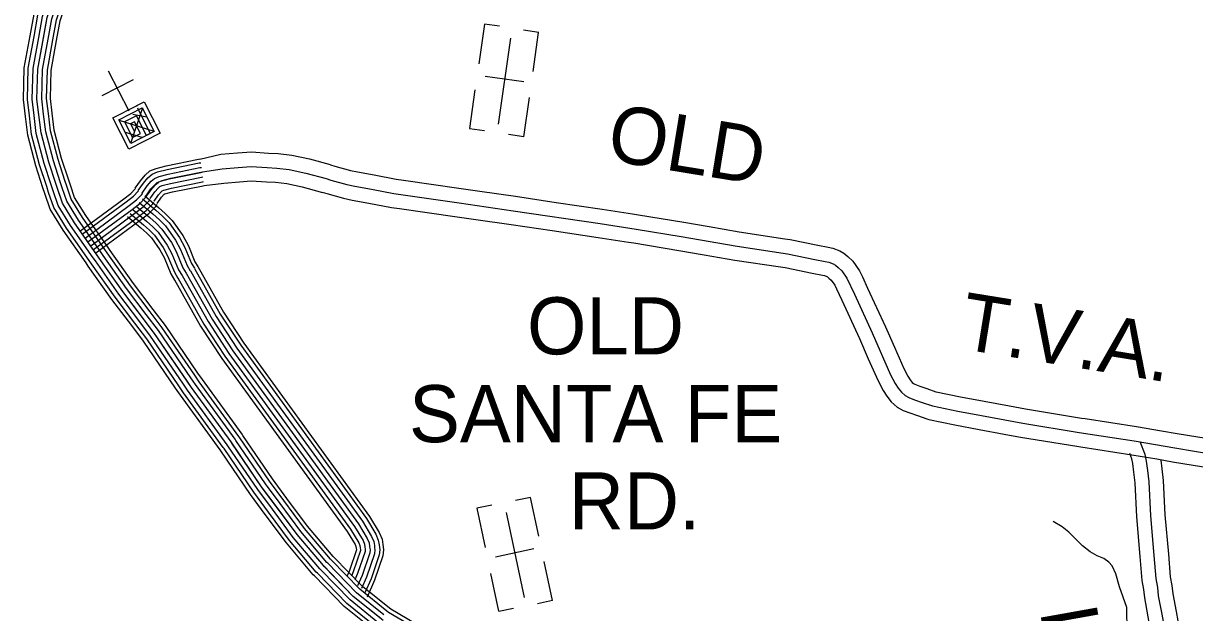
# Model space of a CAD drawing. Extents: x 1551132 to 1791609, y 378168 to 563823.
# Drawn here: x 1647592 to 1655185, y 483479 to 487298 of the extents above; entities that cross this region are included whole.
import ezdxf

# ---------------------------------------------------------------- set-up
doc = ezdxf.new("R2010")
doc.units = 0
for name, color, linetype in [('DESIGN - ROW - Right-of-Way and Easement Labels', 7, 'Continuous'), ('DESIGN - TRANSPORTATION - Text', 7, 'Continuous'), ('DESIGN - UTILITIES - Cable (Underground) with Text', 7, 'Continuous'), ('SURVEY - CENTERLINE - Preliminary Text', 7, 'Continuous'), ('SURVEY - PROPERTY - Owners', 7, 'Continuous'), ('SURVEY - TRANSPORTATION - Roads', 7, 'Continuous')]:
    doc.layers.add(name, color=color, linetype=linetype)

msp = doc.modelspace()

# ---------------------------------------------------------------- linework, layer by layer
at = {"layer": 'DESIGN - TRANSPORTATION - Text'}
msp.add_lwpolyline([(1654750.812, 483200.59), (1654746.479, 483512.64), (1654698.288, 483645.41), (1654675.431, 483729.787), (1654650.148, 483782.18), (1654630.49, 483806.464), (1654596.816, 483828.948), (1654553.092, 483847.557), (1654509.451, 483872.174), (1654458.036, 483912.908), (1654371.263, 484000.169), (1654327.764, 484034.795), (1654268.274, 484069.637)], dxfattribs=at)
at = {"layer": 'DESIGN - UTILITIES - Cable (Underground) with Text'}
for p, q in [((1650580.697, 487294.18), (1650543.85, 487036.008)), ((1650679.291, 487279.856), (1650581.405, 487294.13)), ((1650932.871, 487239.726), (1650834.153, 487253.733)), ((1650896.342, 486985.496), (1650932.746, 487239.551)), ((1650836.4, 486918.985), (1650585.161, 486954.832)), ((1648304.033, 486933.282), (1648100.846, 486829.719)), ((1650519.453, 486866.637), (1650483.898, 486617.807)), ((1650835.964, 486563.27), (1650872.56, 486818.767)), ((1650484.106, 486617.732), (1650581.208, 486603.616)), ((1650835.847, 486563.378), (1650737.262, 486577.377)), ((1650880.805, 484225.905), (1650783.303, 484205.136)), ((1650934.143, 483974.658), (1650880.722, 484225.821)), ((1650531.398, 484155.633), (1650585.744, 483900.561)), ((1650628.992, 484176.359), (1650531.973, 484155.766)), ((1650900.659, 483891.547), (1650652.579, 483838.743)), ((1651022.808, 483557.532), (1650969.12, 483810.054)), ((1650621.255, 483733.265), (1650673.484, 483487.394)), ((1651022.674, 483557.441), (1650925.389, 483536.764)), ((1650673.617, 483487.394), (1650769.761, 483507.762))]:
    msp.add_line(p, q, dxfattribs=at)
for points in [[(1650750.243, 487201.656), (1650670.434, 486644.335)], [(1648142.254, 486989.798), (1648276.159, 486732.06)], [(1648271.184, 486741.81), (1648273.767, 486737.26), (1648375.294, 486788.996), (1648478.716, 486585.825), (1648275.57, 486482.346), (1648171.932, 486685.466), (1648324.385, 486763.12), (1648326.31, 486759.745)], [(1648330.835, 486750.503), (1648414.972, 486585.408), (1648287.945, 486520.747), (1648210.342, 486673.191), (1648362.819, 486750.678), (1648440.323, 486598.342), (1648389.655, 486572.449), (1648324.961, 486699.393), (1648248.668, 486660.65), (1648300.462, 486559.048), (1648351.246, 486584.832), (1648312.452, 486661.142), (1648286.96, 486648.125), (1648312.895, 486597.432)], [(1648364.261, 486751.611), (1648286.553, 486518.822)], [(1648212.367, 486670.783), (1648438.281, 486599.775)], [(1648300.585, 486709.501), (1648390.912, 486693.102)], [(1648251.943, 486592.948), (1648360.496, 486559.79)], [(1650722.453, 484127.342), (1650839.495, 483576.631)]]:
    msp.add_lwpolyline(points, dxfattribs=at)
at = {"layer": 'SURVEY - CENTERLINE - Preliminary Text'}
for points in [[(1647635.556, 487217.499), (1647660.931, 487357.361), (1647773.945, 487709.062)], [(1647660.856, 487212.907), (1647685.93, 487351.102), (1647798.428, 487701.195)], [(1647691.364, 487207.373), (1647716.063, 487343.56), (1647827.936, 487691.711)], [(1647721.863, 487201.84), (1647746.204, 487336.018), (1647857.452, 487682.228)], [(1647752.362, 487196.307), (1647776.345, 487328.477), (1647886.967, 487672.744)], [(1647782.87, 487190.773), (1647806.478, 487320.935), (1647916.475, 487663.26)], [(1647807.186, 487186.356), (1647830.51, 487314.926), (1647940.008, 487655.694)], [(1649924.042, 483428.935), (1649731.239, 483584.431), (1649536.777, 483783.977), (1649366.331, 483985.366), (1649136.72, 484295.274), (1648938.958, 484584.939), (1648681.689, 484939.082), (1648442.395, 485289.091), (1648236.491, 485560.798), (1648084.145, 485776.07), (1647923.916, 486005.417), (1647844.901, 486132.096), (1647801.885, 486260.524), (1647756.962, 486398.978), (1647706.429, 486589.524), (1647680.122, 486807.93), (1647685.622, 487002.093), (1647746.204, 487336.018)], [(1647605.315, 486695.435), (1647592.257, 486803.905), (1647598.132, 487011.218), (1647635.556, 487217.515)], [(1647630.848, 486698.51), (1647618.015, 486805.088), (1647623.782, 487008.543), (1647660.864, 487212.924)], [(1647661.631, 486702.21), (1647649.073, 486806.505), (1647654.698, 487005.318), (1647691.364, 487207.39)], [(1647692.405, 486705.919), (1647680.122, 486807.93), (1647685.622, 487002.093), (1647721.863, 487201.857)], [(1647723.179, 486709.627), (1647711.171, 486809.355), (1647716.546, 486998.868), (1647752.362, 487196.323)], [(1647753.962, 486713.327), (1647742.229, 486810.772), (1647747.462, 486995.643), (1647782.861, 487190.79)], [(1647778.495, 486716.286), (1647766.987, 486811.905), (1647772.12, 486993.076), (1647807.186, 487186.373)], [(1647731.437, 486194.672), (1647718.579, 486233.057), (1647672.788, 486374.177), (1647620.073, 486572.957), (1647605.324, 486695.443)], [(1647755.82, 486202.847), (1647743.003, 486241.107), (1647697.471, 486381.452), (1647645.398, 486577.815), (1647630.848, 486698.519)], [(1647785.219, 486212.689), (1647772.444, 486250.815), (1647727.212, 486390.211), (1647675.914, 486583.666), (1647661.631, 486702.227)], [(1647814.61, 486222.54), (1647801.885, 486260.524), (1647756.962, 486398.978), (1647706.429, 486589.524), (1647692.405, 486705.935)], [(1647844.001, 486232.39), (1647831.326, 486270.233), (1647786.711, 486407.744), (1647736.945, 486595.383), (1647723.179, 486709.644)], [(1647873.4, 486242.232), (1647860.767, 486279.941), (1647816.452, 486416.503), (1647767.461, 486601.233), (1647753.962, 486713.352)], [(1647896.833, 486250.09), (1647884.242, 486287.683), (1647840.176, 486423.495), (1647791.794, 486605.908), (1647778.495, 486716.311)], [(1647998.23, 485745.886), (1647850.701, 485957.049), (1647765.011, 486094.436), (1647731.429, 486194.681)], [(1648019.313, 485760.619), (1647872.167, 485971.233), (1647788.436, 486105.478), (1647755.811, 486202.856)], [(1648044.729, 485778.37), (1647898.041, 485988.325), (1647816.668, 486118.787), (1647785.211, 486212.698)], [(1648070.137, 485796.129), (1647923.916, 486005.417), (1647844.901, 486132.096), (1647814.602, 486222.548)], [(1648095.545, 485813.888), (1647949.79, 486022.51), (1647873.134, 486145.404), (1647843.993, 486232.398)], [(1648120.961, 485831.638), (1647975.665, 486039.602), (1647901.366, 486158.713), (1647873.392, 486242.24)], [(1648141.219, 485845.797), (1647996.297, 486053.235), (1647923.882, 486169.33), (1647896.825, 486250.09)], [(1648413.829, 485429.444), (1648286.515, 485597.44), (1648134.861, 485811.738), (1648120.936, 485831.655)], [(1648433.52, 485444.37), (1648306.457, 485612.049), (1648155.077, 485825.955), (1648141.194, 485845.813)], [(1648294.507, 485339.009), (1648165.718, 485508.955), (1648012.397, 485725.61), (1647998.222, 485745.886)], [(1648314.998, 485354.542), (1648186.468, 485524.155), (1648033.43, 485740.402), (1648019.305, 485760.619)], [(1648339.706, 485373.268), (1648211.484, 485542.472), (1648058.787, 485758.236), (1648044.713, 485778.378)], [(1648364.413, 485391.993), (1648236.491, 485560.798), (1648084.145, 485776.07), (1648070.12, 485796.137)], [(1648389.121, 485410.719), (1648261.499, 485579.123), (1648109.503, 485793.904), (1648095.528, 485813.896)], [(1648723.288, 485031.876), (1648512.785, 485339.784), (1648433.52, 485444.386)], [(1648626.115, 484965.433), (1648417.229, 485270.974), (1648339.697, 485373.285)], [(1648651.706, 484982.933), (1648442.395, 485289.091), (1648364.405, 485392.01)], [(1648677.297, 485000.433), (1648467.561, 485307.208), (1648389.113, 485410.736)], [(1648702.889, 485017.926), (1648492.719, 485325.333), (1648413.821, 485429.461)], [(1648579.3, 484933.423), (1648371.196, 485237.814), (1648294.498, 485339.034)], [(1648600.524, 484947.94), (1648392.071, 485252.848), (1648314.989, 485354.559)], [(1648944.116, 484577.389), (1648938.958, 484584.939), (1648681.689, 484939.082), (1648651.698, 484982.941)], [(1648969.715, 484594.881), (1648964.299, 484602.798), (1648707.03, 484956.949), (1648677.289, 485000.442)], [(1648995.306, 484612.365), (1648989.64, 484620.657), (1648732.371, 484974.808), (1648702.872, 485017.942)], [(1649015.714, 484626.307), (1649009.848, 484634.899), (1648752.571, 484989.05), (1648723.28, 485031.893)], [(1648871.693, 484527.905), (1648867.251, 484534.405), (1648609.991, 484888.539), (1648579.291, 484933.423)], [(1648892.925, 484542.413), (1648888.276, 484549.222), (1648631.007, 484903.356), (1648600.524, 484947.94)], [(1648918.517, 484559.897), (1648913.617, 484567.081), (1648656.348, 484921.215), (1648626.107, 484965.441)], [(1649280.833, 484204.913), (1649187.243, 484331.225), (1648995.306, 484612.357)], [(1649300.691, 484219.63), (1649207.393, 484345.558), (1649015.723, 484626.299)], [(1649160.544, 484115.777), (1649065.238, 484244.414), (1648871.668, 484527.938)], [(1649181.202, 484131.094), (1649086.196, 484259.323), (1648892.909, 484542.438)], [(1649206.11, 484149.545), (1649111.454, 484277.298), (1648918.508, 484559.914)], [(1649231.017, 484168.004), (1649136.72, 484295.274), (1648944.108, 484577.398)], [(1649255.925, 484186.463), (1649161.986, 484313.249), (1648969.707, 484594.881)], [(1649520.752, 483756.002), (1649513.819, 483763.118), (1649342.023, 483966.107), (1649206.093, 484149.562)], [(1649542.951, 483777.644), (1649536.777, 483783.977), (1649366.331, 483985.366), (1649231.001, 484168.02)], [(1649565.151, 483799.286), (1649559.734, 483804.836), (1649390.638, 484004.625), (1649255.908, 484186.479)], [(1649587.342, 483820.928), (1649582.692, 483825.695), (1649414.955, 484023.892), (1649280.816, 484204.93)], [(1649605.042, 483838.179), (1649600.992, 483842.329), (1649434.329, 484039.251), (1649300.674, 484219.647)], [(1649480.145, 483716.409), (1649471.82, 483724.951), (1649297.541, 483930.864), (1649160.527, 484115.802)], [(1649498.561, 483734.359), (1649490.861, 483742.26), (1649317.707, 483946.84), (1649181.185, 484131.111)], [(1649910.426, 483439.919), (1649731.239, 483584.431), (1649542.943, 483777.652)], [(1649929.884, 483464.053), (1649752.146, 483607.398), (1649565.143, 483799.286)], [(1649949.342, 483488.178), (1649773.046, 483630.365), (1649587.342, 483820.928)], [(1649964.858, 483507.42), (1649789.712, 483648.674), (1649605.042, 483838.179)], [(1649855.361, 483371.633), (1649672.09, 483519.446), (1649480.128, 483716.434)], [(1649871.51, 483391.659), (1649689.431, 483538.496), (1649498.544, 483734.376)], [(1649890.968, 483415.785), (1649710.331, 483561.463), (1649520.744, 483756.018)], [(1650370.465, 483240.647), (1650301.275, 483278.156), (1650184.661, 483348.533), (1649959.333, 483480.128), (1649949.325, 483488.195)], [(1650382.24, 483262.373), (1650313.558, 483299.615), (1650197.277, 483369.784), (1649973.399, 483500.537), (1649964.833, 483507.437)]]:
    msp.add_lwpolyline(points, dxfattribs=at)
at = {"layer": 'SURVEY - PROPERTY - Owners'}
for points in [[(1648736.805, 486419.095), (1648873.01, 486449.571), (1648979.808, 486458.355), (1649070.831, 486465.755), (1649180.461, 486457.88), (1649244.302, 486454.921), (1649331.758, 486444.938), (1649446.013, 486419.962), (1649580.869, 486383.678)], [(1648388.788, 486176.114), (1648429.521, 486229.457), (1648453.895, 486257.149), (1648470.07, 486271.375), (1648492.202, 486280.642), (1648548.393, 486295.875), (1648752.88, 486337.068), (1648881.077, 486355.302), (1648985.158, 486363.861), (1649069.214, 486370.694), (1649173.07, 486363.236), (1649235.01, 486360.369), (1649314.85, 486351.252), (1649422.489, 486327.718), (1649555.261, 486292.001)], [(1649582.469, 486382.286), (1649612.301, 486373.295), (1649711.832, 486344.961), (1649759.139, 486335.152), (1649866.187, 486315.752), (1650009.958, 486288.034), (1650056.974, 486281.367), (1650430.799, 486228.375), (1650552.262, 486210.758), (1650782.299, 486177.365), (1651047.284, 486137.839), (1651345.202, 486093.388), (1651541.922, 486063.646), (1651579.296, 486057.996), (1651873.598, 486009.678), (1652037.244, 485981.069), (1652233.873, 485946.693), (1652528.599, 485902.901), (1652562.473, 485897.867), (1652741.811, 485860.966), (1652809.184, 485848.074), (1652840.675, 485841.891), (1652885.324, 485823.282), (1652910.607, 485808.332), (1652936.623, 485787.498), (1652969.689, 485756.264), (1653013.512, 485695.137), (1653031.887, 485655.461), (1653065.869, 485582.084), (1653180.717, 485331.453), (1653239.374, 485198.733), (1653300.005, 485061.529), (1653325.805, 485011.653), (1653340.546, 484988.819), (1653354.121, 484971.552), (1653363.104, 484963.485), (1653371.604, 484959.077), (1653403.12, 484946.943), (1653449.085, 484930.884), (1653508.15, 484910.834), (1653510.95, 484909.884), (1653667.597, 484877), (1653822.101, 484848.991), (1653985.731, 484818.498), (1654088.428, 484799.364), (1654452.02, 484740.438), (1654475.986, 484736.746), (1654809.645, 484685.329), (1654971.407, 484657.228), (1655073.313, 484639.528), (1655328.399, 484597.96)], [(1648763.346, 486248.574), (1648891.585, 486263.6), (1648992.841, 486271.925), (1649069.656, 486278.167), (1649167.512, 486271.142), (1649227.477, 486268.367), (1649299.392, 486260.15), (1649400.164, 486238.124), (1649530.77, 486202.982)], [(1649555.261, 486292.001), (1649585.785, 486282.801), (1649689.333, 486253.325), (1649741.165, 486242.583), (1649848.854, 486223.066), (1649994.409, 486194.998), (1650417.415, 486135.039), (1650768.574, 486084.079), (1651331.194, 486000.144), (1651564.613, 485964.852), (1651857.84, 485916.709), (1652218.823, 485853.599), (1652546.024, 485804.981), (1652723.453, 485768.472), (1652791.243, 485755.505), (1652813.176, 485751.197), (1652842.991, 485738.772), (1652856.874, 485730.563), (1652874.674, 485716.304), (1652898.348, 485693.945), (1652931.698, 485647.428), (1652980.23, 485542.633), (1653094.735, 485292.752), (1653214.932, 485020.77), (1653244.14, 484964.302), (1653263.714, 484933.993), (1653285.031, 484906.867), (1653309.03, 484885.308), (1653332.846, 484872.958), (1653370.629, 484858.416), (1653418.377, 484841.732), (1653486.034, 484818.765), (1653649.497, 484784.447), (1653805.052, 484756.247), (1654072.254, 484706.462), (1654437.295, 484647.302), (1654794.395, 484592.268), (1655057.664, 484546.542), (1655312.991, 484504.932)], [(1649529.086, 486205.148), (1649560.277, 486195.748), (1649667.683, 486165.173), (1649723.873, 486153.531), (1649832.179, 486133.897), (1649979.451, 486105.504), (1650031.016, 486098.196), (1650404.541, 486045.245), (1650525.696, 486027.669), (1650755.366, 485994.335), (1651019.993, 485954.859), (1651317.719, 485910.442), (1651514.273, 485880.716), (1651550.489, 485875.249), (1651842.682, 485827.273), (1652005.386, 485798.831), (1652204.348, 485764.047), (1652501.408, 485719.904), (1652530.199, 485715.629), (1652705.795, 485679.495), (1652773.985, 485666.453), (1652786.726, 485663.953), (1652802.267, 485657.469), (1652805.184, 485655.753), (1652815.084, 485647.819), (1652829.717, 485633.994), (1652852.991, 485601.535), (1652864.024, 485577.709), (1652897.848, 485504.674), (1653012.021, 485255.517), (1653070.169, 485123.947), (1653133.093, 484981.56), (1653165.575, 484918.75), (1653189.8, 484881.249), (1653218.566, 484844.64), (1653257.015, 484810.098), (1653295.564, 484790.114), (1653339.371, 484773.247), (1653388.836, 484755.963), (1653448.71, 484735.637), (1653462.068, 484731.112), (1653632.089, 484695.412), (1653788.652, 484667.028), (1653951.848, 484636.619), (1654056.687, 484617.093), (1654423.129, 484557.7), (1654447.803, 484553.9), (1654779.729, 484502.749), (1654939.75, 484474.957), (1655042.606, 484457.089), (1655298.166, 484415.438)], [(1654796.302, 481621.766), (1654851.084, 481746.261), (1654961.023, 482035.052), (1655000.464, 482140.621), (1655038.38, 482280.25), (1655057.946, 482394.111), (1655077.512, 482507.964), (1655076.396, 482572.049), (1655066.279, 482708.344), (1655044.613, 483001.252), (1655033.372, 483109.988), (1655017.497, 483229.616), (1654974.807, 483468.48), (1654952.457, 483586.925), (1654947.208, 483641.06), (1654936.016, 483699.286), (1654924.092, 483849.615), (1654901.642, 484106.222), (1654889.993, 484327.611), (1654881.718, 484400.83), (1654874.551, 484460.998), (1654865.135, 484503.182), (1654832.519, 484585.643)], [(1654788.51, 481836.846), (1654876.15, 482067.061), (1654914.024, 482168.438), (1654949.715, 482299.858), (1654986.673, 482514.914), (1654985.748, 482567.899), (1654975.823, 482701.644), (1654954.249, 482993.243), (1654943.282, 483099.354), (1654927.849, 483215.666), (1654885.592, 483452.088), (1654862.568, 483574.108), (1654857.335, 483628.093), (1654845.993, 483687.103), (1654833.702, 483842.073), (1654811.144, 484099.88), (1654799.553, 484320.127), (1654791.62, 484390.371), (1654785.028, 484445.714), (1654778.162, 484476.456), (1654764.662, 484510.582)], [(1654965.373, 481781.47), (1655049.246, 482001.776), (1655090.312, 482111.704), (1655130.544, 482259.866), (1655150.877, 482378.144), (1655171.943, 482500.739), (1655170.627, 482576.366), (1655160.31, 482715.311), (1655138.544, 483009.577), (1655127.02, 483121.038), (1655110.687, 483244.125), (1655067.546, 483485.523), (1655045.897, 483600.242), (1655040.63, 483654.544), (1655029.597, 483711.953), (1655018.056, 483857.457), (1654995.715, 484112.814), (1654984.007, 484335.395), (1654975.382, 484411.705), (1654968.766, 484467.24)]]:
    msp.add_lwpolyline(points, dxfattribs=at)
at = {"layer": 'SURVEY - TRANSPORTATION - Roads'}
for points in [[(1648316.873, 486230.198), (1648350.497, 486278.7), (1648381.847, 486314.317), (1648412.854, 486341.585), (1648453.378, 486358.552), (1648517.852, 486376.027), (1648727.58, 486418.279), (1648738.422, 486419.82)], [(1648337.189, 486216.115), (1648369.997, 486263.441), (1648399.363, 486296.8), (1648426.137, 486320.351), (1648461.42, 486335.118), (1648523.527, 486351.96), (1648731.764, 486393.911), (1648741.905, 486395.353)], [(1648362.664, 486198.456), (1648394.455, 486244.299), (1648421.321, 486274.825), (1648442.795, 486293.717), (1648471.503, 486305.734), (1648530.652, 486321.776), (1648737.013, 486363.344), (1648746.272, 486364.661)], [(1648388.138, 486180.789), (1648418.904, 486225.165), (1648443.279, 486252.857), (1648459.453, 486267.083), (1648481.586, 486276.35), (1648537.776, 486291.584), (1648742.263, 486332.776), (1648750.638, 486333.968)], [(1648388.138, 486180.789), (1648418.904, 486225.165), (1648443.279, 486252.857), (1648459.453, 486267.083), (1648481.586, 486276.35), (1648537.776, 486291.584), (1648742.263, 486332.776), (1648750.638, 486333.968)], [(1648413.613, 486163.122), (1648443.354, 486206.031), (1648465.236, 486230.89), (1648476.111, 486240.449), (1648491.669, 486246.966), (1648544.901, 486261.391), (1648747.513, 486302.209), (1648755.005, 486303.276)], [(1648439.087, 486145.463), (1648467.811, 486186.889), (1648487.194, 486208.915), (1648492.769, 486213.815), (1648501.752, 486217.582), (1648552.026, 486231.207), (1648752.763, 486271.641), (1648759.371, 486272.583)], [(1647958.948, 485951.541), (1648244.3, 486161.58), (1648289.174, 486196.523), (1648317.682, 486225.84), (1648319.498, 486228.257)], [(1647973.606, 485931.632), (1648259.225, 486141.871), (1648305.707, 486178.072), (1648336.489, 486209.723), (1648339.248, 486213.39)], [(1647991.981, 485906.665), (1648277.932, 486117.154), (1648326.44, 486154.922), (1648360.081, 486189.522), (1648364.022, 486194.756)], [(1648460.22, 486130.804), (1648488.094, 486171.014), (1648505.419, 486190.689), (1648506.585, 486191.723), (1648510.119, 486193.198), (1648557.934, 486206.165), (1648757.113, 486246.291), (1648762.996, 486247.124)], [(1648010.355, 485881.698), (1648296.649, 486092.437), (1648347.172, 486131.779), (1648383.672, 486169.314), (1648388.788, 486176.114)], [(1648010.355, 485881.698), (1648296.649, 486092.437), (1648347.172, 486131.779), (1648383.672, 486169.314), (1648388.788, 486176.114)], [(1648028.73, 485856.73), (1648315.365, 486067.719), (1648367.905, 486108.637), (1648407.263, 486149.105), (1648413.554, 486157.472)], [(1648047.104, 485831.763), (1648334.073, 486043.002), (1648388.638, 486085.486), (1648430.854, 486128.904), (1648438.329, 486138.838)], [(1648062.354, 485811.054), (1648349.597, 486022.493), (1648405.838, 486066.286), (1648450.42, 486112.137), (1648458.878, 486123.371)], [(1648343.573, 486137.238), (1648431.362, 486063.436), (1648473.678, 486025.285), (1648513.519, 485985.434), (1648577.767, 485893.898), (1648611.124, 485832.055), (1648654.207, 485728.627), (1648674.156, 485695.035)], [(1648363.514, 486160.963), (1648451.72, 486086.82), (1648495.027, 486047.777), (1648537.343, 486005.443), (1648604.191, 485910.224), (1648639.149, 485845.405), (1648681.981, 485742.569), (1648700.806, 485710.869)], [(1648379.422, 486179.889), (1648467.953, 486105.47), (1648512.052, 486065.703), (1648556.343, 486021.402), (1648625.249, 485923.232), (1648661.49, 485856.056), (1648704.122, 485753.686), (1648722.055, 485723.486)], [(1648267.183, 486046.352), (1648353.397, 485973.884), (1648391.896, 485939.174), (1648422.279, 485908.782), (1648476.594, 485831.397), (1648503.827, 485780.92), (1648547.843, 485675.234), (1648572.084, 485634.416)], [(1648283.732, 486066.044), (1648370.289, 485993.284), (1648409.613, 485957.825), (1648442.045, 485925.391), (1648498.51, 485844.939), (1648527.068, 485792.004), (1648570.884, 485686.801), (1648594.191, 485647.55)], [(1648303.673, 486089.77), (1648390.646, 486016.668), (1648430.962, 485980.317), (1648465.87, 485945.399), (1648524.935, 485861.264), (1648555.092, 485805.354), (1648598.658, 485700.743), (1648620.841, 485663.384)], [(1648323.623, 486113.504), (1648411.004, 486040.052), (1648452.32, 486002.801), (1648489.694, 485965.417), (1648551.351, 485877.581), (1648583.108, 485818.705), (1648626.432, 485714.685), (1648647.499, 485679.209)], [(1648323.623, 486113.504), (1648411.004, 486040.052), (1648452.32, 486002.801), (1648489.694, 485965.417), (1648551.351, 485877.581), (1648583.108, 485818.705), (1648626.432, 485714.685), (1648647.499, 485679.209)], [(1648620.516, 485663.942), (1648789.178, 485365.91), (1648924.65, 485158.863), (1649738.164, 484037.117), (1649794.021, 483945.682), (1649803.045, 483922.731), (1649806.145, 483904.147), (1649807.845, 483890.539), (1649808.454, 483885.405), (1649807.054, 483874.213), (1649759.313, 483731.551), (1649741.938, 483692.425)], [(1648647.499, 485679.209), (1648815.661, 485382.052), (1648950.183, 485176.463), (1649763.98, 484054.326), (1649821.878, 483959.54), (1649833.086, 483931.048), (1649836.828, 483908.622), (1649838.62, 483894.272), (1649839.678, 483885.297), (1649837.428, 483867.305), (1649788.246, 483720.318), (1649782.646, 483707.709)], [(1648647.499, 485679.209), (1648815.661, 485382.052), (1648950.183, 485176.463), (1649763.98, 484054.326), (1649821.878, 483959.54), (1649833.086, 483931.048), (1649836.828, 483908.622), (1649838.62, 483894.272), (1649839.678, 483885.297), (1649837.428, 483867.305), (1649788.246, 483720.318), (1649758.48, 483653.291)], [(1648674.481, 485694.476), (1648842.144, 485398.194), (1648975.716, 485194.064), (1649789.796, 484071.535), (1649849.736, 483973.399), (1649863.127, 483939.365), (1649867.511, 483913.098), (1649869.394, 483898.005), (1649870.902, 483885.188), (1649867.802, 483860.396), (1649817.178, 483709.084), (1649784.112, 483634.632)], [(1648701.456, 485709.744), (1648868.635, 485414.328), (1649001.248, 485211.656), (1649815.612, 484088.744), (1649877.602, 483987.258), (1649893.168, 483947.682), (1649898.193, 483917.573), (1649900.168, 483901.747), (1649902.135, 483885.08), (1649898.185, 483853.488), (1649846.103, 483697.842), (1649805.637, 483606.781)], [(1648722.963, 485721.919), (1648889.751, 485427.195), (1649021.606, 485225.689), (1649836.195, 484102.461), (1649899.81, 483998.308), (1649917.118, 483954.315), (1649922.651, 483921.139), (1649924.701, 483904.722), (1649927.026, 483884.989), (1649922.401, 483847.979), (1649869.169, 483688.883), (1649820.453, 483579.231)], [(1648571.159, 485636.008), (1648740.713, 485336.384), (1648877.943, 485126.67), (1649690.94, 484005.633), (1649743.047, 483920.323), (1649748.088, 483907.514), (1649750.013, 483895.964), (1649751.238, 483886.147), (1649706.389, 483752.11), (1649691.181, 483717.892)], [(1648593.541, 485648.675), (1648762.687, 485349.776), (1648899.117, 485141.271), (1649712.348, 484019.909), (1649766.155, 483931.823), (1649773.004, 483914.414), (1649775.463, 483899.672), (1649777.071, 483886.797), (1649777.221, 483885.513), (1649776.671, 483881.122), (1649730.389, 483742.793), (1649718.472, 483715.934)]]:
    msp.add_lwpolyline(points, dxfattribs=at)

# ---------------------------------------------------------------- texts
at = {"layer": 'DESIGN - ROW - Right-of-Way and Easement Labels'}
for s, height, rotation, p in [('OLD', 369.9917, 350.6764778, (1651364.11, 486414.58)), ('OLD', 369.9913, 0.0000306, (1650857.571, 485152.93)), ('T.V.A.', 369.9917, 350.7942611, (1653651.531, 485191.308)), ('SANTA FE', 369.9913, 0.0000306, (1650092.231, 484583.423)), ('RD.', 369.9913, 0.0000306, (1651128.289, 484017.884)), ('LN.', 370.009, 280.1337972, (1654181.491, 483486.817))]:
    msp.add_text(s, height=height, rotation=rotation, dxfattribs=at).set_placement(p)

doc.saveas('drawing.dxf')
